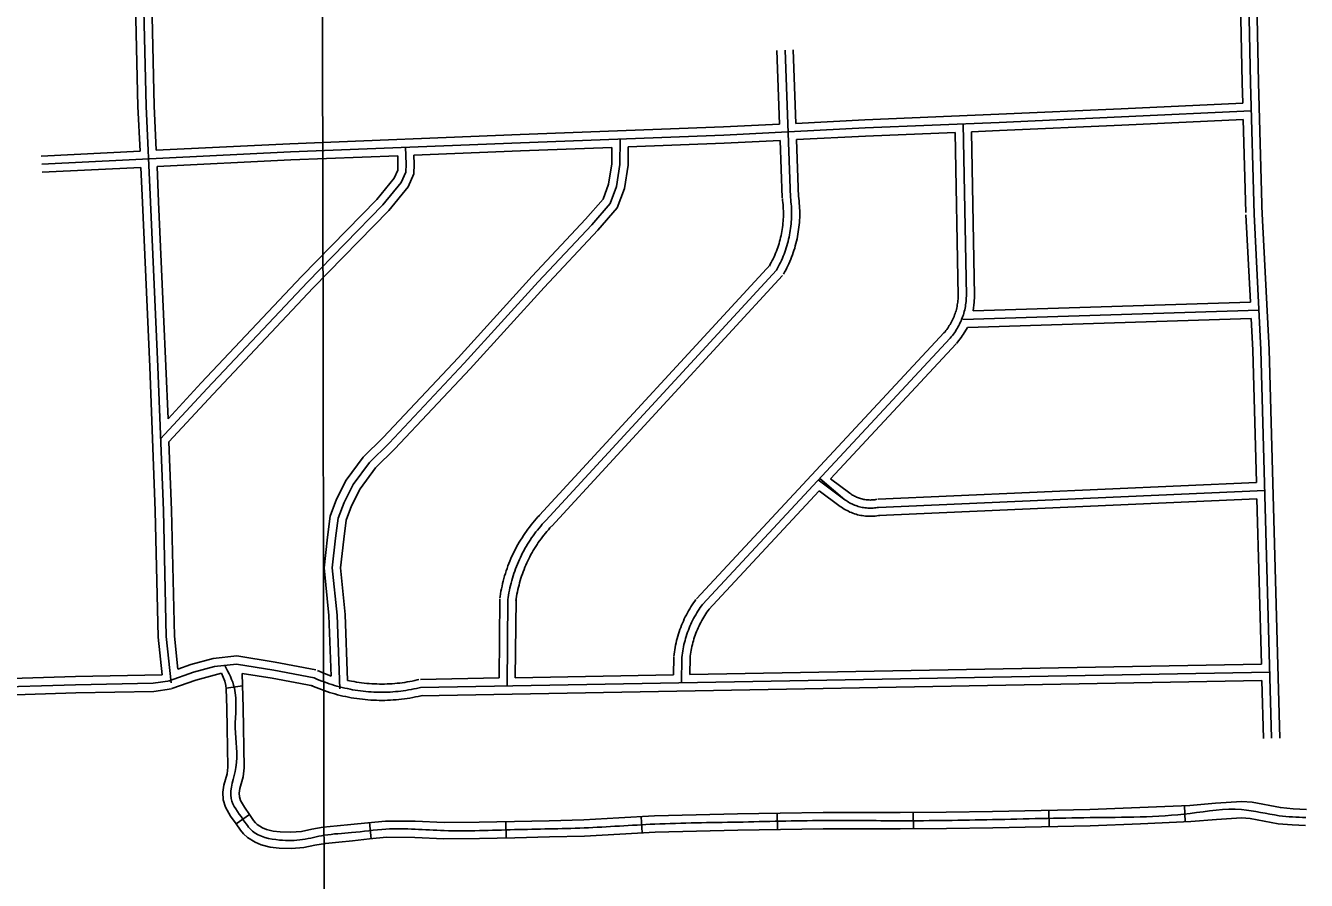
# Model space of a CAD drawing. Extents: x 3313442 to 3351311, y 721974 to 747360.
# Drawn here: x 3343269 to 3345626, y 729628 to 731202 of the extents above; entities that cross this region are included whole.
import ezdxf

# ---------------------------------------------------------------- set-up
doc = ezdxf.new("R2010")
doc.units = 0
doc.layers.add('V-GRID-MAJR', color=7, linetype='Continuous')
doc.layers.add('V-ROAD-CNTR', color=7, linetype='Continuous')

msp = doc.modelspace()

# ---------------------------------------------------------------- linework, layer by layer
at = {"layer": 'V-GRID-MAJR'}
msp.add_spline([(3343822.3, 727389.2), (3343811.7, 733449), (3343801.1, 739510.7), (3343796.8, 742024.4)], degree=3, dxfattribs=at)
at = {"layer": 'V-ROAD-CNTR'}
for p, q in [((3343668.1, 729986.6), (3343638.3, 729982.5)), ((3345401.9, 729766.1), (3345403.3, 729736.1)), ((3343681, 729750), (3343656.4, 729732.7)), ((3344402.1, 729745.7), (3344403.7, 729715.8)), ((3344652.5, 729752.2), (3344653.1, 729722.2)), ((3344902.6, 729753.5), (3344902.9, 729723.5)), ((3345152.4, 729757.2), (3345153.1, 729727.2)), ((3343901.8, 729734.8), (3343904.8, 729704.9)), ((3344152.8, 729736.6), (3344153.3, 729706.6))]:
    msp.add_line(p, q, dxfattribs=at)
for points in [[(3343537.2, 729991.9), (3343528.1, 730077.1), (3343522.9, 730309.1), (3343512.5, 730573.9), (3343499, 730876.6), (3343490.9, 731053.5), (3343482, 731431.5), (3343474.4, 731581.4)], [(3343479.7, 730970.6), (3343475.9, 731053), (3343467, 731430.9), (3343460.1, 731565.7)], [(3345449.6, 731438.7), (3345438.6, 731438.5), (3345461.6, 731352.2), (3345475.4, 731325.9), (3345494.5, 731292.7), (3345508.7, 731271.9), (3345517.3, 731254.1), (3345520.7, 731215.4), (3345523.3, 731096.4), (3345529.9, 730854.3)], [(3345427.1, 731423.3), (3345447.5, 731346.7), (3345462.3, 731318.7), (3345481.8, 731284.8), (3345495.7, 731264.3), (3345502.6, 731250), (3345505.7, 731214.6), (3345508.3, 731096), (3345509.3, 731058.8)], [(3345458, 731423.9), (3345475.6, 731357.7), (3345488.6, 731333.1), (3345507.2, 731300.7), (3345521.7, 731279.4), (3345532, 731258.2), (3345535.7, 731216.3), (3345538.3, 731096.8), (3345545, 730851)], [(3343509.6, 730972.1), (3343505.9, 731054.1), (3343499.4, 731328)], [(3344651.9, 731156), (3344656.8, 731020.2)], [(3344666.9, 731156.5), (3344676.7, 730885.4)], [(3344681.9, 731157), (3344686.8, 731021.7)], [(3345524.5, 731044.5), (3345285.7, 731033.6), (3345060.7, 731023.5), (3344814.4, 731013.2), (3344554.1, 731000), (3344179.7, 730986.1), (3343756.4, 730969.3), (3343298.8, 730946.6)], [(3345509.3, 731058.8), (3345285.1, 731048.6), (3345060.1, 731038.5), (3344813.7, 731028.2), (3344686.8, 731021.7)], [(3344656.8, 731020.2), (3344553.4, 731015), (3344179.1, 731001.1), (3343755.7, 730984.3), (3343509.6, 730972.1)], [(3345000.5, 730704.6), (3344994.8, 731020.7)], [(3345510.1, 731028.8), (3345286.4, 731018.6), (3345061.4, 731008.5), (3345010.1, 731006.3)], [(3345510.1, 731028.8), (3345514.8, 730857.6)], [(3344363.1, 730992.9), (3344362.9, 730946), (3344356.7, 730905.7), (3344345, 730874.3), (3344310.9, 730835.2), (3344212.5, 730730), (3344076.1, 730580.3), (3343938.2, 730433.2), (3343902, 730397.6), (3343872, 730357), (3343855.3, 730323.8), (3343844.4, 730294.8), (3343839.6, 730258.2), (3343833.6, 730203.6), (3343842.3, 730116.8), (3343847.4, 729981)], [(3344657.9, 730990.2), (3344554.7, 730985), (3344378, 730978.4)], [(3344657.9, 730990.2), (3344661.7, 730884.9)], [(3344980.1, 731005.1), (3344815.1, 730998.2), (3344687.9, 730991.8)], [(3344687.9, 730991.8), (3344691.7, 730886)], [(3344985.5, 730704.4), (3344980.1, 731005.1)], [(3345015.5, 730704.9), (3345010.1, 731006.3)], [(3343479.7, 730970.6), (3343298.1, 730961.6)], [(3343517.7, 730441), (3343603.2, 730533.7), (3343787.7, 730729.3), (3343926.5, 730871.5), (3343960.3, 730912.7), (3343968.8, 730931.9), (3343969.3, 730946.6), (3343968.5, 730977.7)], [(3344348, 730977.3), (3344347.9, 730947.2), (3344342.1, 730909.5), (3344331.9, 730882.1), (3344299.8, 730845.3), (3344201.5, 730740.2), (3344065.1, 730590.4), (3343927.4, 730443.6), (3343890.6, 730407.5), (3343859.1, 730364.9), (3343841.5, 730329.8), (3343829.8, 730298.5), (3343824.7, 730260), (3343818.5, 730203.6), (3343827.3, 730115.8), (3343831.5, 730004.6)], [(3344378, 730978.4), (3344377.9, 730944.8), (3344371.3, 730901.9), (3344358.1, 730866.5), (3344322, 730825.1), (3344223.5, 730719.8), (3344087.1, 730570.1), (3343948.9, 730422.7), (3343913.3, 730387.8), (3343884.8, 730349.1), (3343869, 730317.8), (3343859.1, 730291.2), (3343854.5, 730256.4), (3343848.7, 730203.5), (3343857.2, 730117.8), (3343861.8, 729996.5)], [(3344348, 730977.3), (3344180.2, 730971.1), (3343983.9, 730963.3)], [(3343953.9, 730962.1), (3343757.1, 730954.4), (3343511, 730942.1)], [(3343523.2, 730670.8), (3343513.9, 730877.3), (3343511, 730942.1)], [(3343531.3, 730477.8), (3343592.2, 730543.9), (3343776.8, 730739.7), (3343915.3, 730881.5), (3343947.4, 730920.6), (3343953.9, 730935.3), (3343954.3, 730946.7), (3343953.9, 730962.1)], [(3343533, 730435.4), (3343614.1, 730523.4), (3343798.5, 730718.9), (3343937.7, 730861.5), (3343973.2, 730904.8), (3343983.7, 730928.5), (3343984.3, 730946.5), (3343983.9, 730963.3)], [(3343481, 730940.6), (3343299.6, 730931.6)], [(3343520.5, 730006.6), (3343513.1, 730076.1), (3343507.9, 730308.6), (3343497.5, 730573.3), (3343484, 730875.9), (3343481, 730940.6)], [(3344661.8, 730883.4), (3344662.3, 730879.5), (3344662.8, 730875.8), (3344663.1, 730872), (3344663.4, 730868.2), (3344663.6, 730864.4), (3344663.7, 730860.6), (3344663.8, 730856.8), (3344663.8, 730853), (3344663.7, 730849.2), (3344663.5, 730845.5), (3344663.3, 730841.7), (3344662.9, 730837.9), (3344662.6, 730834.1), (3344662.1, 730830.3), (3344661.6, 730826.6), (3344660.9, 730822.8), (3344660.3, 730819.1), (3344659.5, 730815.4), (3344658.7, 730811.7), (3344657.8, 730808), (3344656.8, 730804.3), (3344655.7, 730800.7), (3344654.6, 730797.1), (3344653.4, 730793.5), (3344652.2, 730789.9), (3344650.9, 730786.3), (3344649.5, 730782.8), (3344648, 730779.3), (3344646.5, 730775.8), (3344644.9, 730772.4), (3344643.2, 730769), (3344641.5, 730765.6), (3344639.6, 730762.3), (3344637.9, 730759.1)], [(3344676.7, 730885.4), (3344677.2, 730881.4), (3344677.7, 730877.3), (3344678.1, 730873.2), (3344678.4, 730869.2), (3344678.6, 730865.1), (3344678.7, 730861), (3344678.8, 730856.9), (3344678.8, 730852.8), (3344678.7, 730848.7), (3344678.5, 730844.6), (3344678.2, 730840.6), (3344677.9, 730836.5), (3344677.5, 730832.4), (3344677, 730828.4), (3344676.4, 730824.3), (3344675.7, 730820.3), (3344675, 730816.3), (3344674.2, 730812.3), (3344673.3, 730808.3), (3344672.3, 730804.3), (3344671.3, 730800.3), (3344670.1, 730796.4), (3344668.9, 730792.5), (3344667.6, 730788.6), (3344666.3, 730784.8), (3344664.9, 730780.9), (3344663.4, 730777.1), (3344661.8, 730773.4), (3344660.1, 730769.6), (3344658.4, 730765.9), (3344656.6, 730762.3), (3344654.7, 730758.6), (3344652.8, 730755), (3344650.9, 730751.8)], [(3344691.6, 730887.4), (3344692.1, 730883.2), (3344692.6, 730878.8), (3344693, 730874.5), (3344693.3, 730870.1), (3344693.6, 730865.7), (3344693.7, 730861.3), (3344693.8, 730857), (3344693.8, 730852.6), (3344693.7, 730848.2), (3344693.5, 730843.8), (3344693.2, 730839.5), (3344692.8, 730835.1), (3344692.4, 730830.7), (3344691.8, 730826.4), (3344691.2, 730822), (3344690.5, 730817.7), (3344689.7, 730813.4), (3344688.8, 730809.1), (3344687.9, 730804.8), (3344686.8, 730800.6), (3344685.7, 730796.4), (3344684.5, 730792.1), (3344683.2, 730788), (3344681.8, 730783.8), (3344680.4, 730779.7), (3344678.9, 730775.6), (3344677.2, 730771.5), (3344675.6, 730767.4), (3344673.8, 730763.4), (3344671.9, 730759.5), (3344670, 730755.5), (3344668, 730751.6), (3344665.9, 730747.8), (3344664, 730744.4)], [(3345523.1, 730692.4), (3345514.9, 730853.5)], [(3345562.2, 729890.1), (3345542.6, 730604.7), (3345529.9, 730854.3)], [(3345577.2, 729890.5), (3345557.6, 730605.3), (3345544.8, 730855.1)], [(3344639.9, 730761.9), (3344215.2, 730300.8)], [(3344650.9, 730751.8), (3344226.3, 730290.6)], [(3344662, 730741.6), (3344237.3, 730280.4)], [(3344959.3, 730636.1), (3344961.2, 730638.3), (3344962.9, 730640.5), (3344964.5, 730642.6), (3344966.1, 730644.8), (3344967.7, 730647.1), (3344969.1, 730649.4), (3344970.6, 730651.7), (3344971.9, 730654.1), (3344973.2, 730656.5), (3344974.5, 730658.9), (3344975.7, 730661.4), (3344976.8, 730663.9), (3344977.8, 730666.4), (3344978.8, 730669), (3344979.7, 730671.6), (3344980.6, 730674.1), (3344981.4, 730676.8), (3344982.1, 730679.4), (3344982.7, 730682.1), (3344983.3, 730684.7), (3344983.8, 730687.4), (3344984.3, 730690.1), (3344984.7, 730692.8), (3344985, 730695.5), (3344985.2, 730698.3), (3344985.4, 730701), (3344985.5, 730703.8), (3344985.5, 730704.9)], [(3344970.7, 730626.4), (3344972.7, 730628.8), (3344974.7, 730631.2), (3344976.6, 730633.7), (3344978.4, 730636.2), (3344980.2, 730638.8), (3344981.8, 730641.4), (3344983.5, 730644.1), (3344985, 730646.8), (3344986.5, 730649.5), (3344987.9, 730652.3), (3344989.3, 730655.1), (3344990.6, 730658), (3344991.8, 730660.8), (3344992.9, 730663.7), (3344993.9, 730666.7), (3344994.9, 730669.6), (3344995.8, 730672.6), (3344996.6, 730675.6), (3344997.4, 730678.7), (3344998, 730681.7), (3344998.6, 730684.8), (3344999.1, 730687.9), (3344999.5, 730690.9), (3344999.9, 730694), (3345000.2, 730697.2), (3345000.4, 730700.3), (3345000.5, 730703.4), (3345000.5, 730704.6)], [(3345013, 730676.6), (3345014.8, 730692.6), (3345015.1, 730696), (3345015.3, 730699.5), (3345015.5, 730703), (3345015.5, 730704.4)], [(3345013, 730676.6), (3345523.1, 730692.4)], [(3343531.3, 730477.8), (3343527.5, 730574.6), (3343523.2, 730670.8)], [(3344994.1, 730661), (3345538.9, 730677.9)], [(3345002.4, 730646.2), (3345524.6, 730662.5)], [(3345534.3, 730360.6), (3345527.6, 730604.1), (3345524.6, 730662.5)], [(3344503.9, 730146.5), (3344959.7, 730636.6)], [(3344982.2, 730616.7), (3344984.3, 730619.2), (3344986.5, 730622), (3344988.6, 730624.8), (3344990.7, 730627.6), (3344992.6, 730630.5), (3344994.5, 730633.4), (3345002.4, 730646.2)], [(3344514.9, 730136.3), (3344970.7, 730626.4)], [(3344750.4, 730367.5), (3344981.7, 730616.2)], [(3343549.6, 730017.3), (3343543.1, 730078.1), (3343537.9, 730309.6), (3343533, 730435.4)], [(3344838.8, 730315), (3344836.4, 730314.6), (3344833.9, 730314.2), (3344831.4, 730313.9), (3344828.9, 730313.7), (3344826.4, 730313.6), (3344823.9, 730313.5), (3344821.4, 730313.6), (3344818.9, 730313.7), (3344816.4, 730313.9), (3344813.9, 730314.2), (3344811.4, 730314.5), (3344808.9, 730315), (3344806.5, 730315.5), (3344804, 730316.1), (3344801.6, 730316.7), (3344799.2, 730317.5), (3344796.9, 730318.3), (3344794.5, 730319.2), (3344792.2, 730320.2), (3344789.9, 730321.2), (3344787.7, 730322.3), (3344785.5, 730323.5), (3344783.3, 730324.8), (3344781.2, 730326.1), (3344779.1, 730327.5), (3344777.1, 730328.9), (3344728, 730365.5)], [(3344776.9, 730329), (3344730.5, 730368.1)], [(3344836.2, 730329.8), (3344833.9, 730329.4), (3344831.9, 730329.1), (3344829.9, 730328.8), (3344827.9, 730328.7), (3344825.9, 730328.6), (3344823.9, 730328.5), (3344821.8, 730328.6), (3344819.8, 730328.7), (3344817.8, 730328.8), (3344815.8, 730329), (3344813.8, 730329.3), (3344811.8, 730329.7), (3344809.8, 730330.1), (3344807.8, 730330.6), (3344805.9, 730331.1), (3344803.9, 730331.7), (3344802, 730332.4), (3344800.1, 730333.1), (3344798.2, 730333.9), (3344796.4, 730334.7), (3344794.6, 730335.6), (3344792.8, 730336.6), (3344791.1, 730337.6), (3344789.3, 730338.7), (3344787.6, 730339.8), (3344785.9, 730341), (3344750.4, 730367.5)], [(3345534.3, 730360.6), (3344838.2, 730330)], [(3344525.8, 730126.1), (3344729.8, 730345.4)], [(3344841.5, 730300.2), (3344838.8, 730299.8), (3344835.8, 730299.3), (3344832.9, 730299), (3344829.9, 730298.7), (3344826.9, 730298.6), (3344823.9, 730298.5), (3344820.9, 730298.6), (3344817.9, 730298.7), (3344815, 730299), (3344812, 730299.3), (3344809, 730299.7), (3344806.1, 730300.2), (3344803.2, 730300.8), (3344800.3, 730301.5), (3344797.4, 730302.3), (3344794.6, 730303.2), (3344791.7, 730304.2), (3344788.9, 730305.3), (3344786.2, 730306.4), (3344783.5, 730307.7), (3344780.8, 730309), (3344778.2, 730310.4), (3344775.6, 730311.9), (3344773.1, 730313.5), (3344770.6, 730315.1), (3344768.2, 730316.8), (3344729.8, 730345.4)], [(3345549.7, 730346.3), (3344838.8, 730315)], [(3345535.1, 730330.6), (3344839.5, 730300)], [(3345543.5, 730026.2), (3345535.1, 730330.6)], [(3344215.3, 730300.8), (3344212.1, 730297.4), (3344208.8, 730293.8), (3344205.7, 730290.1), (3344202.6, 730286.4), (3344199.5, 730282.7), (3344196.5, 730278.8), (3344193.6, 730275), (3344190.8, 730271.1), (3344188, 730267.1), (3344185.3, 730263.1), (3344182.7, 730259), (3344180.1, 730254.9), (3344177.6, 730250.8), (3344175.2, 730246.6), (3344172.8, 730242.3), (3344170.6, 730238.1), (3344168.4, 730233.8), (3344166.3, 730229.4), (3344164.2, 730225), (3344162.2, 730220.6), (3344160.4, 730216.1), (3344158.5, 730211.7), (3344156.8, 730207.1), (3344155.2, 730202.6), (3344153.6, 730198), (3344152.1, 730193.4), (3344150.7, 730188.8), (3344149.4, 730184.1), (3344148.1, 730179.4), (3344146.9, 730174.8), (3344145.9, 730170), (3344144.8, 730165.3), (3344143.9, 730160.5), (3344143.1, 730155.8), (3344142.3, 730151), (3344141.9, 730147.7)], [(3344226.3, 730290.6), (3344223.1, 730287.2), (3344220.1, 730283.8), (3344217.1, 730280.4), (3344214.1, 730276.9), (3344211.2, 730273.3), (3344208.4, 730269.7), (3344205.7, 730266.1), (3344203, 730262.4), (3344200.4, 730258.6), (3344197.8, 730254.8), (3344195.3, 730251), (3344192.9, 730247.1), (3344190.5, 730243.2), (3344188.2, 730239.2), (3344186, 730235.2), (3344183.9, 730231.2), (3344181.8, 730227.1), (3344179.8, 730223), (3344177.9, 730218.8), (3344176, 730214.6), (3344174.2, 730210.4), (3344172.5, 730206.2), (3344170.9, 730201.9), (3344169.3, 730197.6), (3344167.8, 730193.3), (3344166.4, 730188.9), (3344165.1, 730184.5), (3344163.8, 730180.1), (3344162.6, 730175.7), (3344161.5, 730171.3), (3344160.5, 730166.8), (3344159.5, 730162.3), (3344158.7, 730157.8), (3344157.9, 730153.3), (3344157.2, 730148.8), (3344156.7, 730145.6)], [(3344237.2, 730280.4), (3344234.2, 730277.1), (3344231.3, 730273.9), (3344228.5, 730270.6), (3344225.7, 730267.3), (3344223, 730264), (3344220.3, 730260.6), (3344217.7, 730257.1), (3344215.2, 730253.6), (3344212.7, 730250.1), (3344210.3, 730246.5), (3344208, 730242.9), (3344205.7, 730239.3), (3344203.5, 730235.6), (3344201.3, 730231.8), (3344199.2, 730228), (3344197.2, 730224.2), (3344195.2, 730220.4), (3344193.3, 730216.5), (3344191.5, 730212.6), (3344189.8, 730208.6), (3344188.1, 730204.7), (3344186.5, 730200.7), (3344184.9, 730196.6), (3344183.4, 730192.6), (3344182, 730188.5), (3344180.7, 730184.4), (3344179.5, 730180.3), (3344178.3, 730176.1), (3344177.2, 730172), (3344176.1, 730167.8), (3344175.1, 730163.6), (3344174.3, 730159.3), (3344173.4, 730155.1), (3344172.7, 730150.9), (3344172, 730146.6), (3344171.6, 730143.5)], [(3344141.7, 730145.8), (3344140.4, 730001)], [(3344156.7, 730145.6), (3344155.2, 729986.3)], [(3344171.7, 730145.5), (3344170.4, 730001.5)], [(3344462.2, 730040.6), (3344462.6, 730044.6), (3344463.2, 730048.8), (3344463.8, 730053), (3344464.5, 730057.2), (3344465.3, 730061.4), (3344466.2, 730065.6), (3344467.2, 730069.7), (3344468.2, 730073.8), (3344469.4, 730077.9), (3344470.6, 730082), (3344471.9, 730086), (3344473.3, 730090.1), (3344474.7, 730094), (3344476.3, 730098), (3344477.9, 730101.9), (3344479.6, 730105.8), (3344481.4, 730109.7), (3344483.2, 730113.5), (3344485.2, 730117.3), (3344487.2, 730121), (3344489.3, 730124.7), (3344491.5, 730128.4), (3344493.7, 730132), (3344496, 730135.6), (3344498.4, 730139.1), (3344500.8, 730142.6), (3344502.8, 730145.2)], [(3344477.1, 730038.9), (3344477.5, 730042.9), (3344478, 730046.8), (3344478.6, 730050.7), (3344479.3, 730054.6), (3344480, 730058.4), (3344480.8, 730062.3), (3344481.7, 730066.1), (3344482.7, 730070), (3344483.8, 730073.8), (3344484.9, 730077.5), (3344486.1, 730081.3), (3344487.4, 730085), (3344488.8, 730088.7), (3344490.2, 730092.4), (3344491.7, 730096.1), (3344493.3, 730099.7), (3344494.9, 730103.3), (3344496.7, 730106.8), (3344498.5, 730110.3), (3344500.3, 730113.8), (3344502.3, 730117.2), (3344504.3, 730120.6), (3344506.4, 730124), (3344508.5, 730127.3), (3344510.7, 730130.6), (3344513, 730133.8), (3344514.9, 730136.3)], [(3344492, 730037.3), (3344492.4, 730041.1), (3344492.9, 730044.7), (3344493.4, 730048.3), (3344494, 730051.9), (3344494.7, 730055.5), (3344495.5, 730059), (3344496.3, 730062.6), (3344497.2, 730066.1), (3344498.2, 730069.6), (3344499.2, 730073.1), (3344500.3, 730076.6), (3344501.5, 730080), (3344502.8, 730083.4), (3344504.1, 730086.8), (3344505.5, 730090.2), (3344507, 730093.5), (3344508.5, 730096.8), (3344510.1, 730100.1), (3344511.7, 730103.3), (3344513.5, 730106.5), (3344515.3, 730109.7), (3344517.1, 730112.9), (3344519, 730116), (3344521, 730119), (3344523.1, 730122), (3344525.2, 730125), (3344526.9, 730127.4)], [(3343533.4, 729995.6), (3343578, 730011.5), (3343617, 730022.1), (3343657.3, 730026.4), (3343725.8, 730015.3), (3343800.5, 730001)], [(3343549.6, 730017.3), (3343573.5, 730025.8), (3343614.2, 730036.9), (3343657.7, 730041.5), (3343728.4, 730030), (3343803.3, 730015.7)], [(3344461.7, 730006.8), (3344462.1, 730039.1)], [(3344476.5, 729992), (3344477.1, 730038.9)], [(3344491.7, 730007.3), (3344492.1, 730038.7)], [(3344491.7, 730007.3), (3345543.5, 730026.2)], [(3343144, 729997), (3343360.7, 730003.4), (3343520.5, 730006.6)], [(3343538.5, 729981.4), (3343582.5, 729997.2), (3343629.9, 730010)], [(3343629.9, 730010), (3343635.6, 729995.3), (3343637.7, 729987.2), (3343638.5, 729981.1), (3343639.3, 729945.5), (3343640, 729909), (3343640.7, 729872.5), (3343641.3, 729836.9), (3343639.8, 729824.7), (3343634.2, 729803.7), (3343632, 729790.7), (3343632.8, 729776.6), (3343637.2, 729763), (3343646.5, 729746.8), (3343656.5, 729732.6), (3343664.7, 729720.6), (3343670.2, 729713.9), (3343677.3, 729707.4), (3343691.4, 729698.5), (3343702.8, 729693.7), (3343719.3, 729689.6), (3343735.7, 729687.7), (3343758.2, 729687), (3343781, 729688.8), (3343801.7, 729693.1), (3343821, 729696.6), (3343845.4, 729699), (3343870.6, 729701.4), (3343902.3, 729704.7), (3343933.1, 729707.7), (3343985.5, 729707.4), (3344039.1, 729705.1), (3344104.4, 729705.8), (3344169.3, 729706.8), (3344233.3, 729708.3), (3344297.5, 729710.1), (3344362.7, 729713.6), (3344427.6, 729717), (3344503.7, 729719), (3344580, 729720.7), (3344658.6, 729722.3), (3344737, 729723.6), (3344807.8, 729723.5), (3344878.8, 729723.2), (3344964, 729724.1), (3345049, 729725.3), (3345138.7, 729726.9), (3345228.5, 729729), (3345320.9, 729732.3), (3345413.4, 729736.6), (3345461, 729740.6), (3345507.1, 729743.7), (3345522.5, 729742.5), (3345574.3, 729732.6), (3345599.9, 729730.4), (3345624.8, 729729.3)], [(3343667.9, 730009.5), (3343669.3, 729946.1), (3343670, 729909.6), (3343670.7, 729873), (3343671.3, 729835.4), (3343669.3, 729819), (3343663.5, 729797.3), (3343662.2, 729789), (3343662.5, 729782.1), (3343664.7, 729775.2), (3343671.8, 729763), (3343681.2, 729749.6), (3343688.7, 729738.6), (3343692, 729734.6), (3343695.6, 729731.3), (3343705.2, 729725.2), (3343712.3, 729722.3), (3343724.7, 729719.1), (3343737.8, 729717.6), (3343757.5, 729717), (3343776.7, 729718.6), (3343796, 729722.6), (3343816.9, 729726.4), (3343842.6, 729728.8), (3343867.6, 729731.2), (3343899.2, 729734.5), (3343931.7, 729737.7), (3343986.2, 729737.4), (3344039.6, 729735.1), (3344104, 729735.8), (3344168.7, 729736.8), (3344232.5, 729738.3), (3344296.2, 729740.1), (3344361.1, 729743.6), (3344426.4, 729747), (3344503, 729749), (3344579.3, 729750.7), (3344658, 729752.3), (3344736.8, 729753.6), (3344807.9, 729753.5), (3344878.7, 729753.2), (3344963.6, 729754.1), (3345048.5, 729755.3), (3345138.1, 729756.9), (3345227.6, 729758.9), (3345319.7, 729762.3), (3345411.5, 729766.5), (3345458.7, 729770.5), (3345507.2, 729773.8), (3345526.5, 729772.3), (3345578.4, 729762.4), (3345601.9, 729760.4), (3345626.2, 729759.2)], [(3343667.9, 730009.5), (3343723.2, 730000.5), (3343797.7, 729986.3)], [(3343800.5, 730001), (3343805, 729999), (3343809.6, 729997.1), (3343814.1, 729995.3), (3343818.7, 729993.6), (3343823.4, 729991.9), (3343828.1, 729990.3), (3343832.7, 729988.8), (3343837.5, 729987.3), (3343842.2, 729986), (3343847, 729984.7), (3343851.7, 729983.5), (3343856.5, 729982.3), (3343861.3, 729981.3), (3343866.2, 729980.3), (3343871, 729979.4), (3343875.9, 729978.6), (3343880.8, 729977.8), (3343885.6, 729977.2), (3343890.5, 729976.6), (3343895.4, 729976.1), (3343900.4, 729975.7), (3343905.3, 729975.3), (3343910.2, 729975.1), (3343915.1, 729974.9), (3343920.1, 729974.8), (3343925, 729974.7), (3343929.9, 729974.8), (3343934.8, 729974.9), (3343939.8, 729975.1), (3343944.7, 729975.4), (3343949.6, 729975.8), (3343954.5, 729976.3), (3343959.4, 729976.8), (3343964.3, 729977.4), (3343969.2, 729978.1), (3343974.1, 729978.9), (3343978.9, 729979.7), (3343983.8, 729980.7), (3343988.6, 729981.7), (3343993.4, 729982.8), (3343996.2, 729983.4)], [(3343806.5, 730014.7), (3343810.9, 730012.8), (3343815.2, 730011), (3343831.5, 730004.6)], [(3343995.9, 729998.4), (3344140.4, 730001)], [(3343996.2, 729983.4), (3345558.9, 730011.4)], [(3344170.4, 730001.5), (3344461.7, 730006.8)], [(3343130.8, 729982.4), (3343192.9, 729983.4), (3343361.1, 729988.4), (3343503.9, 729991.3), (3343535.2, 729995.8)], [(3343147.6, 729967.7), (3343193.2, 729968.4), (3343361.4, 729973.4), (3343505.2, 729976.3), (3343537.4, 729981)], [(3343794.5, 729987.2), (3343799.1, 729985.2), (3343803.9, 729983.2), (3343808.7, 729981.3), (3343813.5, 729979.5), (3343818.4, 729977.7), (3343823.3, 729976.1), (3343828.2, 729974.5), (3343833.2, 729973), (3343838.2, 729971.5), (3343843.1, 729970.2), (3343848.2, 729968.9), (3343853.2, 729967.7), (3343858.2, 729966.6), (3343863.3, 729965.6), (3343868.4, 729964.6), (3343873.5, 729963.8), (3343878.6, 729963), (3343883.8, 729962.3), (3343888.9, 729961.7), (3343894, 729961.2), (3343899.2, 729960.7), (3343904.4, 729960.3), (3343909.5, 729960.1), (3343914.7, 729959.9), (3343919.9, 729959.8), (3343925, 729959.7), (3343930.2, 729959.8), (3343935.4, 729959.9), (3343940.5, 729960.2), (3343945.7, 729960.5), (3343950.9, 729960.9), (3343956, 729961.3), (3343961.2, 729961.9), (3343966.3, 729962.5), (3343971.4, 729963.3), (3343976.5, 729964.1), (3343981.6, 729965), (3343986.7, 729966), (3343991.8, 729967), (3343996.8, 729968.1), (3343999.7, 729968.8)], [(3343861.8, 729996.5), (3343869, 729995), (3343873.6, 729994.2), (3343878.3, 729993.4), (3343882.9, 729992.7), (3343887.5, 729992.1), (3343892.2, 729991.5), (3343896.9, 729991), (3343901.5, 729990.6), (3343906.2, 729990.3), (3343910.9, 729990), (3343915.6, 729989.9), (3343920.3, 729989.8), (3343924.9, 729989.7), (3343929.6, 729989.8), (3343934.3, 729989.9), (3343939, 729990.1), (3343943.7, 729990.4), (3343948.4, 729990.8), (3343953, 729991.2), (3343957.7, 729991.7), (3343962.3, 729992.3), (3343967, 729992.9), (3343971.6, 729993.7), (3343976.2, 729994.5), (3343980.8, 729995.4), (3343985.4, 729996.3), (3343990, 729997.4), (3343992.7, 729998)], [(3343996.4, 729968.4), (3345544.3, 729996.2)], [(3345547.2, 729889.7), (3345544.3, 729996.2)]]:
    msp.add_lwpolyline(points, dxfattribs=at)
msp.add_spline([(3343635.6, 730024.1), (3343653.5, 729982.3), (3343655, 729909.3), (3343656.3, 729836.2), (3343647.6, 729779.4), (3343668.9, 729741.1), (3343686.5, 729719.3), (3343736.7, 729702.7), (3343778.9, 729703.7), (3343818.9, 729711.5), (3343869.1, 729716.3), (3343932.4, 729722.7), (3344039.3, 729720.1), (3344169, 729721.8), (3344296.8, 729725.1), (3344427, 729732), (3344579.7, 729735.7), (3344736.9, 729738.6), (3344878.8, 729738.2), (3345048.8, 729740.3), (3345228.1, 729743.9), (3345412.4, 729751.6), (3345507.1, 729758.8), (3345576.4, 729747.5), (3345625.5, 729744.2)], degree=3, dxfattribs=at)

doc.saveas('drawing.dxf')
